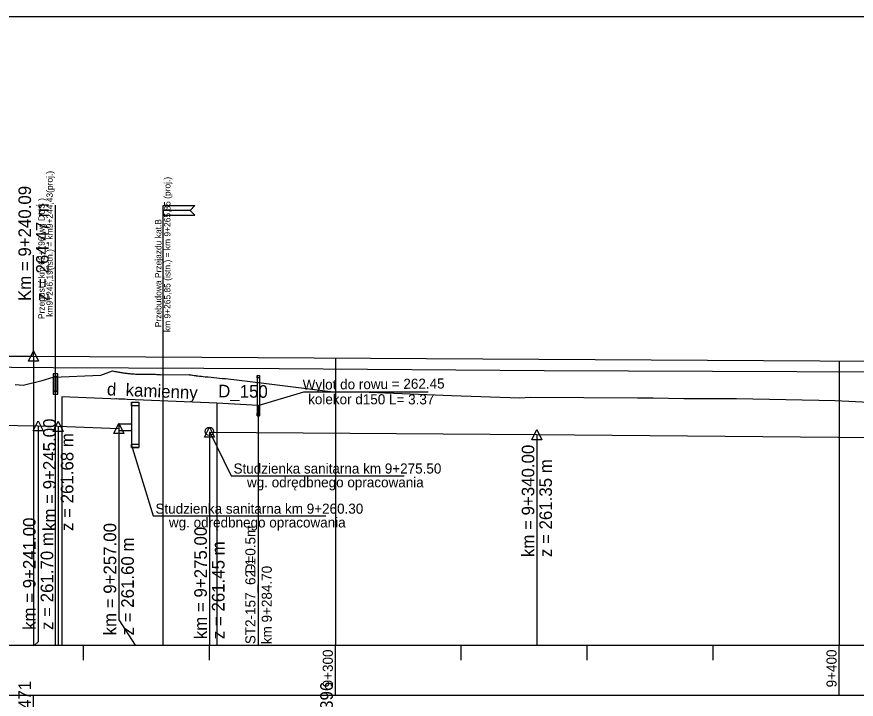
# Model space of a CAD drawing. Extents: x 6445630 to 6518227, y 5499240 to 5511716.
# Drawn here: x 6453268 to 6453434.6, y 5507537.1 to 5507672.5 of the extents above; entities that cross this region are included whole.
import ezdxf

# ---------------------------------------------------------------- set-up
doc = ezdxf.new("R2010")
doc.units = 0
for name, color, linetype in [('TOR_PROF-drenaze', 7, 'Continuous'), ('TOR_PROF-drenokolektory', 7, 'Continuous'), ('TOR_PROF-obiekty+opisy', 7, 'Continuous'), ('TOR_PROF-opisy glowne', 7, 'Continuous'), ('TOR_PROF-opisy pomocnicze', 7, 'Continuous'), ('TOR_PROF-rowy otwarte', 7, 'Continuous'), ('TOR_PROF-studnie i osadniki', 7, 'Continuous'), ('TOR_PROF-tabelka-pochylenia proj T1', 7, 'Continuous'), ('TOR_PROF-tor istniejacy T2', 7, 'Continuous'), ('TOR_PROF-tor projektowany', 7, 'Continuous'), ('TOR_PROF-uklad odniesienia', 7, 'Continuous'), ('TOR_RAMKI-dodatkowe3', 7, 'Continuous'), ('TOR_RAMKI-MASKA WYCIECIA', 7, 'Continuous')]:
    doc.layers.add(name, color=color, linetype=linetype)

msp = doc.modelspace()

# ---------------------------------------------------------------- linework, layer by layer
at = {"layer": 'TOR_PROF-drenaze'}
for points in [[(6453307.68, 5507595.88), (6453276.89, 5507597.13)], [(6453315.91, 5507595.38), (6453307.68, 5507595.88)]]:
    msp.add_lwpolyline(points, dxfattribs=at)
at = {"layer": 'TOR_PROF-drenokolektory'}
for points in [[(6453276.89, 5507597.13), (6453276.89, 5507552.88), (6453276.89, 5507547.88), (6453276.89, 5507547.88)], [(6453276.89, 5507597.13), (6453276.89, 5507552.88), (6453276.89, 5507547.88), (6453276.89, 5507547.88)], [(6453307.68, 5507595.88), (6453307.68, 5507552.88), (6453307.68, 5507547.88), (6453307.68, 5507547.88)], [(6453307.68, 5507595.88), (6453307.68, 5507552.88), (6453307.68, 5507547.88), (6453307.68, 5507547.88)], [(6453307.68, 5507595.88), (6453307.68, 5507552.88), (6453307.68, 5507547.88), (6453307.68, 5507547.88)], [(6453315.91, 5507595.38), (6453315.91, 5507552.88), (6453315.91, 5507547.88), (6453315.91, 5507547.88)], [(6453315.91, 5507595.38), (6453315.91, 5507552.88), (6453315.91, 5507547.88), (6453315.91, 5507547.88)]]:
    msp.add_lwpolyline(points, dxfattribs=at)
at = {"layer": 'TOR_PROF-obiekty+opisy'}
for p, q in [((6453275.64, 5507547.88), (6453275.64, 5507635.19)), ((6453297.06, 5507547.88), (6453297.06, 5507635.07)), ((6453297.06, 5507605.07), (6453297.06, 5507626.07)), ((6453315.91, 5507595.38), (6453324.98, 5507598.14)), ((6453324.98, 5507598.14), (6453349.63, 5507598.14)), ((6453290.72, 5507591.71), (6453288.21, 5507591.71)), ((6453288.21, 5507591.71), (6453288.21, 5507590.37)), ((6453290.72, 5507590.38), (6453288.21, 5507590.37)), ((6453306.2, 5507590.28), (6453310.55, 5507581.46)), ((6453290.67, 5507587.75), (6453295.05, 5507573.49)), ((6453310.55, 5507581.46), (6453344.85, 5507581.46)), ((6453295.05, 5507573.49), (6453329.35, 5507573.49))]:
    msp.add_line(p, q, dxfattribs=at)
for points in [[(6453303.31, 5507635.07), (6453302.38, 5507634.13), (6453297.06, 5507634.13), (6453297.06, 5507635.07), (6453303.31, 5507635.07)], [(6453303.31, 5507633.2), (6453302.38, 5507634.13), (6453297.06, 5507634.13), (6453297.06, 5507633.2), (6453303.31, 5507633.2)], [(6453276.1, 5507597.63), (6453276.1, 5507601.71), (6453275.18, 5507601.71), (6453275.18, 5507597.63), (6453276.1, 5507597.63)], [(6453276.02, 5507598.17), (6453275.27, 5507598.17), (6453275.27, 5507601.17), (6453276.02, 5507601.17), (6453276.02, 5507598.17)]]:
    msp.add_lwpolyline(points, dxfattribs=at)
for points in [[(6453276.1, 5507601.71), (6453275.18, 5507601.71), (6453275.18, 5507597.63), (6453276.1, 5507597.63)], [(6453276.02, 5507601.17), (6453275.27, 5507601.17), (6453275.27, 5507598.17), (6453276.02, 5507598.17)]]:
    msp.add_lwpolyline(points, close=True, dxfattribs=at)
msp.add_circle((6453306.2, 5507590.28), 0.849, dxfattribs=at)
at = {"layer": 'TOR_PROF-opisy pomocnicze'}
for p, q in [((6453271.3, 5507605.23), (6453271.3, 5507625.23)), ((6453271.3, 5507605.23), (6453271.3, 5507625.23)), ((6453272.21, 5507591.38), (6453272.21, 5507566.18)), ((6453276.21, 5507591.28), (6453276.21, 5507566.08)), ((6453288.21, 5507590.88), (6453288.21, 5507565.68)), ((6453306.21, 5507590.13), (6453306.21, 5507564.93)), ((6453371.21, 5507589.63), (6453371.21, 5507564.43))]:
    msp.add_line(p, q, dxfattribs=at)
for points in [[(6453271.3, 5507606.23), (6453272.3, 5507604.23), (6453270.3, 5507604.23)], [(6453271.3, 5507606.23), (6453272.3, 5507604.23), (6453270.3, 5507604.23)], [(6453272.21, 5507592.38), (6453273.21, 5507590.38), (6453271.21, 5507590.38)], [(6453276.21, 5507592.28), (6453277.21, 5507590.28), (6453275.21, 5507590.28)], [(6453288.21, 5507591.88), (6453289.21, 5507589.88), (6453287.21, 5507589.88)], [(6453306.21, 5507591.13), (6453307.21, 5507589.13), (6453305.21, 5507589.13)], [(6453371.21, 5507590.63), (6453372.21, 5507588.63), (6453370.21, 5507588.63)]]:
    msp.add_lwpolyline(points, close=True, dxfattribs=at)
at = {"layer": 'TOR_PROF-rowy otwarte'}
for p, q in [((6453071.21, 5507594.38), (6453272.21, 5507591.38)), ((6453272.21, 5507591.38), (6453276.21, 5507591.28)), ((6453276.21, 5507591.28), (6453288.21, 5507590.88)), ((6453306.21, 5507590.13), (6453371.21, 5507589.63)), ((6453371.21, 5507589.63), (6453571.21, 5507587.88))]:
    msp.add_line(p, q, dxfattribs=at)
for points in [[(6453272.21, 5507591.38), (6453272.21, 5507552.88), (6453272.21, 5507548.49), (6453271.47, 5507547.88), (6453272.21, 5507548.49)], [(6453276.21, 5507591.28), (6453276.21, 5507552.88), (6453276.21, 5507547.88), (6453276.21, 5507547.88)], [(6453288.21, 5507590.88), (6453288.21, 5507552.88), (6453291.49, 5507547.88), (6453291.49, 5507547.88)], [(6453306.21, 5507590.13), (6453306.21, 5507552.88), (6453306.21, 5507547.88), (6453306.21, 5507547.88)], [(6453371.21, 5507589.63), (6453371.21, 5507552.88), (6453371.21, 5507547.88), (6453371.21, 5507547.88)]]:
    msp.add_lwpolyline(points, dxfattribs=at)
at = {"layer": 'TOR_PROF-studnie i osadniki'}
for p, q in [((6453315.66, 5507601.38), (6453315.66, 5507593.38)), ((6453315.66, 5507601.38), (6453316.16, 5507601.38)), ((6453316.16, 5507601.38), (6453316.16, 5507593.38)), ((6453290.72, 5507596.05), (6453290.72, 5507587.05)), ((6453290.82, 5507596.05), (6453292.12, 5507596.05)), ((6453292.22, 5507596.05), (6453292.22, 5507587.05)), ((6453315.66, 5507593.38), (6453316.16, 5507593.38)), ((6453290.72, 5507587.05), (6453292.22, 5507587.05))]:
    msp.add_line(p, q, dxfattribs=at)
for points in [[(6453315.66, 5507601.38), (6453316.16, 5507601.38), (6453316.16, 5507600.88), (6453315.66, 5507600.88)], [(6453290.72, 5507596.05), (6453292.22, 5507596.05), (6453292.22, 5507595.35), (6453290.72, 5507595.35)], [(6453315.66, 5507593.88), (6453316.16, 5507593.88), (6453316.16, 5507593.38), (6453315.66, 5507593.38)], [(6453290.72, 5507587.75), (6453292.22, 5507587.75), (6453292.22, 5507587.05), (6453290.72, 5507587.05)]]:
    msp.add_lwpolyline(points, close=True, dxfattribs=at)
at = {"layer": 'TOR_PROF-tabelka-pochylenia proj T1'}
msp.add_lwpolyline([(6452331.21, 5507527.88), (6453831.21, 5507527.88), (6453831.21, 5507537.88), (6452331.21, 5507537.88)], close=True, dxfattribs=at)
msp.add_lwpolyline([(6453271.3, 5507527.88), (6453271.3, 5507537.88)], dxfattribs=at)
at = {"layer": 'TOR_PROF-tor istniejacy T2'}
msp.add_lwpolyline([(6452876.23, 5507604.98), (6452925.19, 5507604.68), (6452972.78, 5507604.58), (6453021.81, 5507604.78), (6453079.54, 5507604.68), (6453124.61, 5507604.53), (6453177.44, 5507603.88), (6453225.57, 5507603.38), (6453275.17, 5507602.98), (6453320.06, 5507602.73), (6453372.68, 5507602.38), (6453422.79, 5507602.18), (6453473.35, 5507602.03), (6453522.65, 5507601.73), (6453573.32, 5507601.48), (6453623, 5507600.93), (6453672.86, 5507600.78), (6453723.01, 5507600.58), (6453772.77, 5507600.23), (6453815.72, 5507599.84)], dxfattribs=at)
at = {"layer": 'TOR_PROF-tor projektowany'}
for p, q in [((6452927.5, 5507604.84), (6453271.3, 5507605.23)), ((6452927.5, 5507604.84), (6453271.3, 5507605.23)), ((6453271.3, 5507605.23), (6453815.72, 5507601.81)), ((6453271.3, 5507605.23), (6453815.72, 5507601.81)), ((6453284.63, 5507601.43), (6453287, 5507602.29)), ((6453287, 5507602.29), (6453287.21, 5507602.24)), ((6453287.21, 5507602.24), (6453287.42, 5507602.19)), ((6453287.42, 5507602.19), (6453287.62, 5507602.15)), ((6453287.62, 5507602.15), (6453287.82, 5507602.11)), ((6453287.82, 5507602.11), (6453288.02, 5507602.07)), ((6453288.02, 5507602.07), (6453288.22, 5507602.03)), ((6453288.22, 5507602.03), (6453288.41, 5507602)), ((6453288.41, 5507602), (6453288.61, 5507601.96)), ((6453288.61, 5507601.96), (6453288.81, 5507601.93)), ((6453288.81, 5507601.93), (6453289, 5507601.9)), ((6453289, 5507601.9), (6453289.2, 5507601.88)), ((6453289.2, 5507601.88), (6453289.4, 5507601.85)), ((6453289.4, 5507601.85), (6453289.6, 5507601.82)), ((6453289.6, 5507601.82), (6453289.8, 5507601.8)), ((6453289.8, 5507601.8), (6453290, 5507601.78)), ((6453290, 5507601.78), (6453290.21, 5507601.76)), ((6453290.21, 5507601.76), (6453290.42, 5507601.74)), ((6453290.42, 5507601.74), (6453290.63, 5507601.72)), ((6453269.24, 5507599.43), (6453273.04, 5507600.36)), ((6453273.04, 5507600.36), (6453275.22, 5507601.04)), ((6453275.22, 5507601.04), (6453284.63, 5507601.43)), ((6453290.63, 5507601.72), (6453290.85, 5507601.7)), ((6453290.85, 5507601.7), (6453291.07, 5507601.69)), ((6453291.07, 5507601.69), (6453291.3, 5507601.68)), ((6453291.3, 5507601.68), (6453291.53, 5507601.66)), ((6453291.53, 5507601.66), (6453291.77, 5507601.65)), ((6453291.77, 5507601.65), (6453292.01, 5507601.65)), ((6453292.01, 5507601.65), (6453292.26, 5507601.64)), ((6453292.26, 5507601.64), (6453292.52, 5507601.63)), ((6453292.52, 5507601.63), (6453292.8, 5507601.63)), ((6453292.8, 5507601.63), (6453293.08, 5507601.63)), ((6453293.08, 5507601.63), (6453293.37, 5507601.63)), ((6453293.37, 5507601.63), (6453293.68, 5507601.63)), ((6453293.68, 5507601.63), (6453294, 5507601.63)), ((6453294, 5507601.63), (6453294.34, 5507601.64)), ((6453294.34, 5507601.64), (6453294.69, 5507601.65)), ((6453294.69, 5507601.65), (6453294.87, 5507601.65)), ((6453294.87, 5507601.65), (6453295.02, 5507601.64)), ((6453295.02, 5507601.64), (6453295.29, 5507601.62)), ((6453295.29, 5507601.62), (6453295.54, 5507601.61)), ((6453295.54, 5507601.61), (6453295.77, 5507601.59)), ((6453295.77, 5507601.59), (6453295.99, 5507601.58)), ((6453295.99, 5507601.58), (6453296.19, 5507601.56)), ((6453296.19, 5507601.56), (6453296.2, 5507601.56)), ((6453296.2, 5507601.56), (6453296.38, 5507601.55)), ((6453296.38, 5507601.55), (6453296.42, 5507601.52)), ((6453296.42, 5507601.52), (6453302.18, 5507601.56)), ((6453302.18, 5507601.56), (6453302.25, 5507601.53)), ((6453302.25, 5507601.53), (6453302.52, 5507601.5)), ((6453302.52, 5507601.5), (6453302.58, 5507601.48)), ((6453302.58, 5507601.48), (6453302.86, 5507601.44)), ((6453302.86, 5507601.44), (6453302.92, 5507601.42)), ((6453302.92, 5507601.42), (6453303.21, 5507601.39)), ((6453303.21, 5507601.39), (6453303.25, 5507601.37)), ((6453303.25, 5507601.37), (6453303.56, 5507601.34)), ((6453303.56, 5507601.34), (6453303.6, 5507601.33)), ((6453303.6, 5507601.33), (6453303.91, 5507601.3)), ((6453303.91, 5507601.3), (6453303.94, 5507601.29)), ((6453303.94, 5507601.29), (6453304.27, 5507601.25)), ((6453304.27, 5507601.25), (6453304.29, 5507601.25)), ((6453304.29, 5507601.25), (6453304.62, 5507601.21)), ((6453304.62, 5507601.21), (6453304.64, 5507601.21)), ((6453304.64, 5507601.21), (6453304.98, 5507601.17)), ((6453304.98, 5507601.17), (6453304.99, 5507601.17)), ((6453304.99, 5507601.17), (6453305.35, 5507601.13)), ((6453305.35, 5507601.13), (6453305.35, 5507601.13)), ((6453305.35, 5507601.13), (6453305.36, 5507601.13)), ((6453305.36, 5507601.13), (6453305.65, 5507601.13)), ((6453305.65, 5507601.13), (6453305.94, 5507601.12)), ((6453305.94, 5507601.12), (6453308.8, 5507600.8)), ((6453308.8, 5507600.8), (6453308.92, 5507600.79)), ((6453308.92, 5507600.79), (6453308.98, 5507600.79)), ((6453308.98, 5507600.79), (6453309.02, 5507600.78)), ((6453309.02, 5507600.78), (6453309.05, 5507600.78)), ((6453309.05, 5507600.78), (6453309.07, 5507600.78)), ((6453309.07, 5507600.78), (6453309.08, 5507600.78)), ((6453309.08, 5507600.78), (6453309.09, 5507600.78)), ((6453309.09, 5507600.78), (6453309.1, 5507600.77)), ((6453309.1, 5507600.77), (6453309.11, 5507600.77)), ((6453309.11, 5507600.77), (6453309.12, 5507600.77)), ((6453309.12, 5507600.77), (6453309.13, 5507600.77)), ((6453309.13, 5507600.77), (6453309.13, 5507600.77)), ((6453309.13, 5507600.77), (6453309.14, 5507600.77)), ((6453309.14, 5507600.77), (6453309.15, 5507600.77)), ((6453309.15, 5507600.77), (6453309.15, 5507600.77)), ((6453309.15, 5507600.77), (6453309.16, 5507600.77)), ((6453309.16, 5507600.77), (6453309.16, 5507600.77)), ((6453309.16, 5507600.77), (6453309.43, 5507600.75)), ((6453309.43, 5507600.75), (6453317.04, 5507599.82)), ((6453267.68, 5507599.61), (6453269.24, 5507599.43)), ((6453317.04, 5507599.82), (6453330.77, 5507598.12)), ((6453330.77, 5507598.12), (6453337.91, 5507598.04)), ((6453337.91, 5507598.04), (6453354.24, 5507597.39)), ((6453354.24, 5507597.39), (6453367.82, 5507596.93)), ((6453367.82, 5507596.93), (6453369.87, 5507597.06)), ((6453369.87, 5507597.06), (6453391.21, 5507596.96)), ((6453391.21, 5507596.96), (6453394.33, 5507596.95)), ((6453394.33, 5507596.95), (6453400.42, 5507596.78)), ((6453400.42, 5507596.78), (6453410.86, 5507596.8)), ((6453410.86, 5507596.8), (6453430.43, 5507596.42)), ((6453430.43, 5507596.42), (6453445, 5507595.68))]:
    msp.add_line(p, q, dxfattribs=at)
for points in [[(6453271.3, 5507605.23), (6453271.3, 5507552.88), (6453271.3, 5507547.88), (6453271.3, 5507547.88)], [(6453271.3, 5507605.23), (6453271.3, 5507552.88), (6453271.3, 5507547.88), (6453271.3, 5507547.88)], [(6453271.3, 5507605.23), (6453271.3, 5507552.88), (6453271.3, 5507547.88), (6453271.3, 5507547.88)], [(6453271.3, 5507605.23), (6453271.3, 5507552.88), (6453271.3, 5507547.88), (6453271.3, 5507547.88)], [(6453271.3, 5507605.23), (6453271.3, 5507552.88), (6453271.3, 5507547.88), (6453271.3, 5507547.88)], [(6453331.21, 5507604.86), (6453331.21, 5507552.88), (6453331.21, 5507547.88), (6453331.21, 5507547.88)], [(6453331.21, 5507604.86), (6453331.21, 5507552.88), (6453331.21, 5507547.88), (6453331.21, 5507547.88)], [(6453331.21, 5507604.86), (6453331.21, 5507552.88), (6453331.21, 5507547.88), (6453331.21, 5507547.88)], [(6453331.21, 5507604.86), (6453331.21, 5507552.88), (6453331.21, 5507547.88), (6453331.21, 5507547.88)], [(6453431.21, 5507604.23), (6453431.21, 5507552.88), (6453431.21, 5507547.88), (6453431.21, 5507547.88)], [(6453431.21, 5507604.23), (6453431.21, 5507552.88), (6453431.21, 5507547.88), (6453431.21, 5507547.88)], [(6453431.21, 5507604.23), (6453431.21, 5507552.88), (6453431.21, 5507547.88), (6453431.21, 5507547.88)]]:
    msp.add_lwpolyline(points, dxfattribs=at)
at = {"layer": 'TOR_PROF-uklad odniesienia'}
for p, q in [((6452331.21, 5507547.88), (6453831.21, 5507547.88)), ((6453281.21, 5507544.88), (6453281.21, 5507547.88)), ((6453306.21, 5507544.88), (6453306.21, 5507547.88)), ((6453331.21, 5507537.88), (6453331.21, 5507547.88)), ((6453356.21, 5507544.88), (6453356.21, 5507547.88)), ((6453381.21, 5507544.88), (6453381.21, 5507547.88)), ((6453406.21, 5507544.88), (6453406.21, 5507547.88)), ((6453431.21, 5507537.88), (6453431.21, 5507547.88))]:
    msp.add_line(p, q, dxfattribs=at)
at = {"layer": 'TOR_RAMKI-dodatkowe3'}
for p, q in [((6453284.63, 5507601.43), (6453287, 5507602.29)), ((6453287, 5507602.29), (6453287.21, 5507602.24)), ((6453287.21, 5507602.24), (6453287.42, 5507602.19)), ((6453287.42, 5507602.19), (6453287.62, 5507602.15)), ((6453287.62, 5507602.15), (6453287.82, 5507602.11)), ((6453287.82, 5507602.11), (6453288.02, 5507602.07)), ((6453288.02, 5507602.07), (6453288.22, 5507602.03)), ((6453288.22, 5507602.03), (6453288.41, 5507602)), ((6453288.41, 5507602), (6453288.61, 5507601.96)), ((6453288.61, 5507601.96), (6453288.81, 5507601.93)), ((6453288.81, 5507601.93), (6453289, 5507601.9)), ((6453289, 5507601.9), (6453289.2, 5507601.88)), ((6453289.2, 5507601.88), (6453289.4, 5507601.85)), ((6453289.4, 5507601.85), (6453289.6, 5507601.82)), ((6453289.6, 5507601.82), (6453289.8, 5507601.8)), ((6453289.8, 5507601.8), (6453290, 5507601.78)), ((6453290, 5507601.78), (6453290.21, 5507601.76)), ((6453290.21, 5507601.76), (6453290.42, 5507601.74)), ((6453290.42, 5507601.74), (6453290.63, 5507601.72)), ((6453269.24, 5507599.43), (6453273.04, 5507600.36)), ((6453273.04, 5507600.36), (6453275.22, 5507601.04)), ((6453275.22, 5507601.04), (6453284.63, 5507601.43)), ((6453290.63, 5507601.72), (6453290.85, 5507601.7)), ((6453290.85, 5507601.7), (6453291.07, 5507601.69)), ((6453291.07, 5507601.69), (6453291.3, 5507601.68)), ((6453291.3, 5507601.68), (6453291.53, 5507601.66)), ((6453291.53, 5507601.66), (6453291.77, 5507601.65)), ((6453291.77, 5507601.65), (6453292.01, 5507601.65)), ((6453292.01, 5507601.65), (6453292.26, 5507601.64)), ((6453292.26, 5507601.64), (6453292.52, 5507601.63)), ((6453292.52, 5507601.63), (6453292.8, 5507601.63)), ((6453292.8, 5507601.63), (6453293.08, 5507601.63)), ((6453293.08, 5507601.63), (6453293.37, 5507601.63)), ((6453293.37, 5507601.63), (6453293.68, 5507601.63)), ((6453293.68, 5507601.63), (6453294, 5507601.63)), ((6453294, 5507601.63), (6453294.34, 5507601.64)), ((6453294.34, 5507601.64), (6453294.69, 5507601.65)), ((6453294.69, 5507601.65), (6453294.87, 5507601.65)), ((6453294.87, 5507601.65), (6453295.02, 5507601.64)), ((6453295.02, 5507601.64), (6453295.29, 5507601.62)), ((6453295.29, 5507601.62), (6453295.54, 5507601.61)), ((6453295.54, 5507601.61), (6453295.77, 5507601.59)), ((6453295.77, 5507601.59), (6453295.99, 5507601.58)), ((6453295.99, 5507601.58), (6453296.19, 5507601.56)), ((6453296.19, 5507601.56), (6453296.2, 5507601.56)), ((6453296.2, 5507601.56), (6453296.38, 5507601.55)), ((6453296.38, 5507601.55), (6453296.42, 5507601.52)), ((6453296.42, 5507601.52), (6453302.18, 5507601.56)), ((6453302.18, 5507601.56), (6453302.25, 5507601.53)), ((6453302.25, 5507601.53), (6453302.52, 5507601.5)), ((6453302.52, 5507601.5), (6453302.58, 5507601.48)), ((6453302.58, 5507601.48), (6453302.86, 5507601.44)), ((6453302.86, 5507601.44), (6453302.92, 5507601.42)), ((6453302.92, 5507601.42), (6453303.21, 5507601.39)), ((6453303.21, 5507601.39), (6453303.25, 5507601.37)), ((6453303.25, 5507601.37), (6453303.56, 5507601.34)), ((6453303.56, 5507601.34), (6453303.6, 5507601.33)), ((6453303.6, 5507601.33), (6453303.91, 5507601.3)), ((6453303.91, 5507601.3), (6453303.94, 5507601.29)), ((6453303.94, 5507601.29), (6453304.27, 5507601.25)), ((6453304.27, 5507601.25), (6453304.29, 5507601.25)), ((6453304.29, 5507601.25), (6453304.62, 5507601.21)), ((6453304.62, 5507601.21), (6453304.64, 5507601.21)), ((6453304.64, 5507601.21), (6453304.98, 5507601.17)), ((6453304.98, 5507601.17), (6453304.99, 5507601.17)), ((6453304.99, 5507601.17), (6453305.35, 5507601.13)), ((6453305.35, 5507601.13), (6453305.36, 5507601.13)), ((6453305.36, 5507601.13), (6453305.65, 5507601.13)), ((6453305.65, 5507601.13), (6453305.94, 5507601.12)), ((6453305.94, 5507601.12), (6453308.8, 5507600.8)), ((6453308.8, 5507600.8), (6453308.92, 5507600.79)), ((6453308.92, 5507600.79), (6453308.98, 5507600.79)), ((6453308.98, 5507600.79), (6453309.02, 5507600.78)), ((6453309.02, 5507600.78), (6453309.05, 5507600.78)), ((6453309.05, 5507600.78), (6453309.07, 5507600.78)), ((6453309.07, 5507600.78), (6453309.08, 5507600.78)), ((6453309.08, 5507600.78), (6453309.09, 5507600.78)), ((6453309.09, 5507600.78), (6453309.1, 5507600.77)), ((6453309.1, 5507600.77), (6453309.11, 5507600.77)), ((6453309.11, 5507600.77), (6453309.12, 5507600.77)), ((6453309.12, 5507600.77), (6453309.13, 5507600.77)), ((6453309.13, 5507600.77), (6453309.13, 5507600.77)), ((6453309.13, 5507600.77), (6453309.14, 5507600.77)), ((6453309.14, 5507600.77), (6453309.15, 5507600.77)), ((6453309.15, 5507600.77), (6453309.15, 5507600.77)), ((6453309.15, 5507600.77), (6453309.16, 5507600.77)), ((6453309.16, 5507600.77), (6453309.16, 5507600.77)), ((6453309.16, 5507600.77), (6453309.43, 5507600.75)), ((6453309.43, 5507600.75), (6453317.04, 5507599.82)), ((6453267.68, 5507599.61), (6453269.24, 5507599.43)), ((6453317.04, 5507599.82), (6453330.77, 5507598.12)), ((6453330.77, 5507598.12), (6453337.91, 5507598.04)), ((6453337.91, 5507598.04), (6453354.24, 5507597.39)), ((6453354.24, 5507597.39), (6453367.82, 5507596.93)), ((6453367.82, 5507596.93), (6453369.87, 5507597.06)), ((6453369.87, 5507597.06), (6453391.21, 5507596.96)), ((6453391.21, 5507596.96), (6453394.33, 5507596.95)), ((6453394.33, 5507596.95), (6453400.42, 5507596.78)), ((6453400.42, 5507596.78), (6453410.86, 5507596.8)), ((6453410.86, 5507596.8), (6453430.43, 5507596.42)), ((6453430.43, 5507596.42), (6453445, 5507595.68))]:
    msp.add_line(p, q, dxfattribs=at)
at = {"layer": 'TOR_RAMKI-MASKA WYCIECIA'}
msp.add_lwpolyline([(6452259.79, 5507385.55), (6453879.79, 5507385.55), (6453879.79, 5507672.55), (6452259.79, 5507672.55)], close=True, dxfattribs=at)

# ---------------------------------------------------------------- texts
at = {"layer": 'TOR_PROF-drenaze'}
for s, rotation, p in [('d_kamienny  ', 357.6754, (6453285.83, 5507597.44)), ('D_150', 359.3792, (6453307.94, 5507597.04))]:
    msp.add_text(s, height=2.5, rotation=rotation, dxfattribs=at).set_placement(p)
at = {"layer": 'TOR_PROF-obiekty+opisy'}
for s, p in [(' km9+246,19(istn.) = km9+244,43(proj.) ', (6453275.12, 5507612.56)), ('km 9+265,85 (istn.) = km 9+265,85 (proj.)', (6453298.48, 5507609.98)), ('Przepust ( km 62+796 wg DUŚ )', (6453273.5, 5507612.56)), ('Przebudowa Przejazdu kat.B', (6453296.69, 5507610.94))]:
    msp.add_text(s, height=1.25, rotation=90, dxfattribs=at).set_placement(p)
at = {"layer": 'TOR_PROF-opisy glowne'}
for s, rotation, p in [('Wylot do rowu = 262.45', 0.4945, (6453324.74, 5507598.54)), ('kolekor d150 L= 3.37', 359.8879, (6453325.81, 5507595.67)), ('D=0.5m', 90, (6453315.35, 5507562.11)), ('ST2-157_62-1', 90, (6453315.35, 5507548.05)), ('km 9+284.70', 90, (6453318.59, 5507548.05))]:
    msp.add_text(s, height=2, rotation=rotation, dxfattribs=at).set_placement(p)
at = {"layer": 'TOR_PROF-opisy pomocnicze'}
for s, p in [('Km = 9+240.09', (6453270.8, 5507616.13)), ('Km = 9+240.09', (6453270.8, 5507616.13)), ('z = 264.47 m', (6453274.3, 5507616.13)), ('z = 264.47 m', (6453274.3, 5507616.13)), ('km = 9+245.00', (6453275.71, 5507570.51)), ('z = 261.68 m', (6453279.21, 5507570.51)), ('km = 9+340.00', (6453370.71, 5507565.33)), ('z = 261.35 m', (6453374.21, 5507565.33)), ('km = 9+241.00', (6453271.71, 5507550.87)), ('km = 9+257.00', (6453287.71, 5507549.79)), ('z = 261.70 m', (6453275.21, 5507550.87)), ('km = 9+275.00', (6453305.71, 5507549.04)), ('z = 261.60 m', (6453291.21, 5507549.79)), ('z = 261.45 m', (6453309.21, 5507549.04))]:
    msp.add_text(s, height=2.5, rotation=90, dxfattribs=at).set_placement(p)
for s, p in [('Studzienka sanitarna km 9+275.50', (6453311, 5507581.91)), ('wg. odrędbnego opracowania', (6453313.67, 5507579.17)), ('Studzienka sanitarna km 9+260.30', (6453295.5, 5507573.94)), ('wg. odrędbnego opracowania', (6453298.17, 5507571.21))]:
    msp.add_text(s, height=2, dxfattribs=at).set_placement(p)
at = {"layer": 'TOR_PROF-tabelka-pochylenia proj T1'}
for s, p in [('264.471', (6453270.8, 5507528.68)), ('264.396', (6453330.71, 5507528.51))]:
    msp.add_text(s, height=2.5, rotation=90, dxfattribs=at).set_placement(p)
at = {"layer": 'TOR_PROF-uklad odniesienia'}
for s, p in [('9+300', (6453330.71, 5507539.48)), ('9+400', (6453430.71, 5507539.48))]:
    msp.add_text(s, height=2, rotation=90, dxfattribs=at).set_placement(p)

doc.saveas('drawing.dxf')
